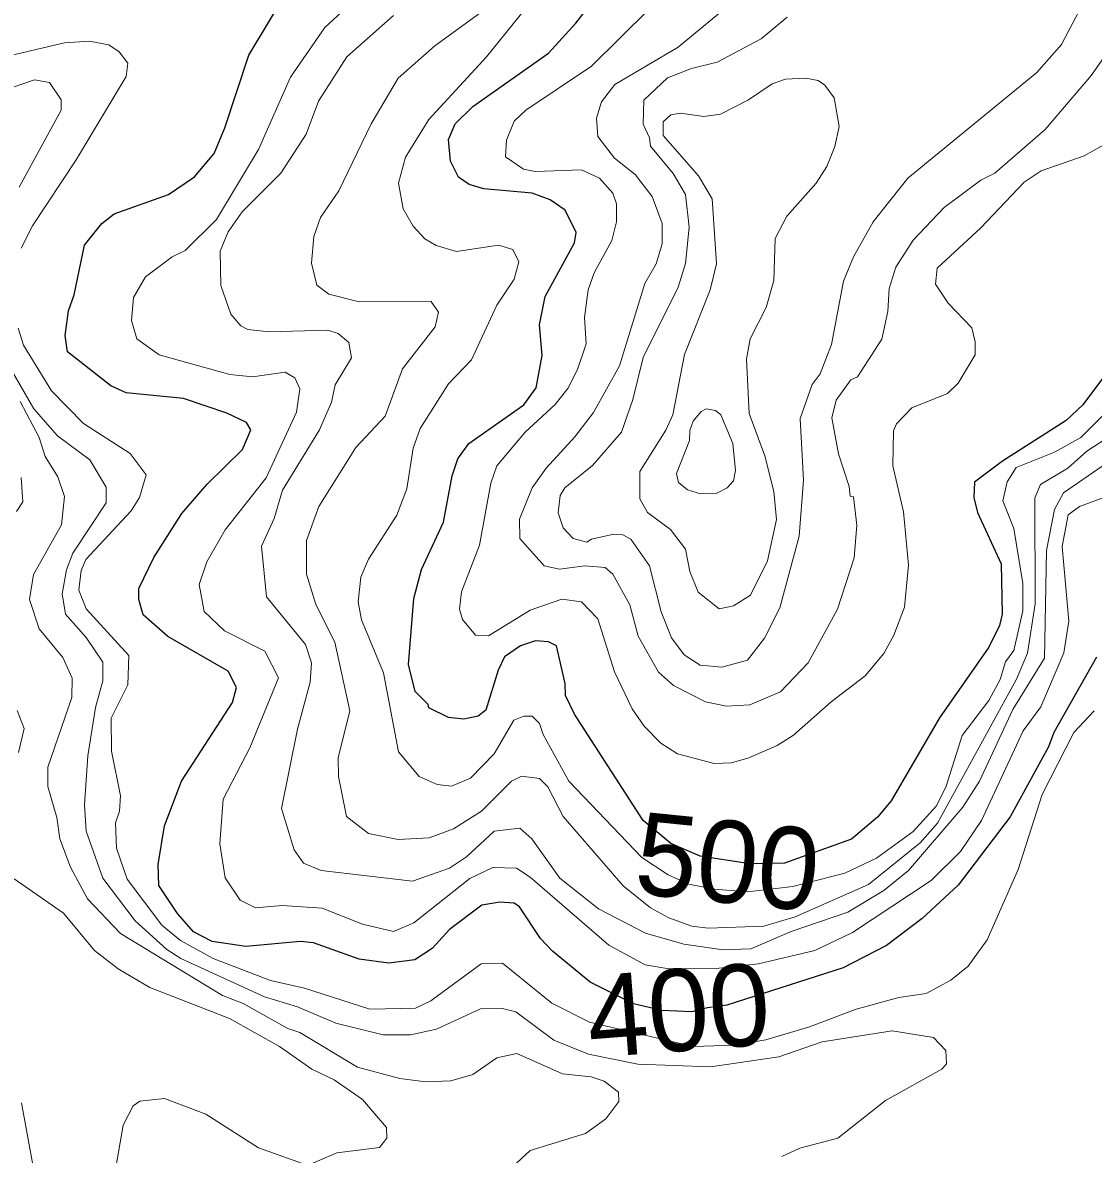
# Model space of a CAD drawing. Extents: x 673.3 to 698.5, y 6984.3 to 7012.3.
# Drawn here: x 682.263 to 683.307, y 7009.592 to 7010.695 of the extents above; entities that cross this region are included whole.
import ezdxf
from ezdxf.enums import TextEntityAlignment as Align

# ---------------------------------------------------------------- set-up
doc = ezdxf.new("R2010")
doc.units = 0
doc.header["$LTSCALE"] = 0.032
doc.layers.add('1', color=7, linetype='Continuous', lineweight=25)
doc.layers.add('2', color=7, linetype='Continuous', lineweight=13)
doc.layers.add('61', color=7, linetype='Continuous')

msp = doc.modelspace()

# ---------------------------------------------------------------- linework, layer by layer
at = {"layer": '1'}
for points in [[(682.4179, 7010.2166), (682.4426, 7010.2454), (682.4771, 7010.2792), (682.4851, 7010.2984), (682.4811, 7010.3054), (682.4618, 7010.3147), (682.4195, 7010.3289), (682.3638, 7010.3345), (682.3487, 7010.3413), (682.3063, 7010.3745), (682.3043, 7010.3904), (682.3074, 7010.4144), (682.313, 7010.4299), (682.3231, 7010.4783), (682.34, 7010.4995), (682.3521, 7010.5089), (682.4049, 7010.5277), (682.4302, 7010.545), (682.4494, 7010.5677), (682.46, 7010.5928), (682.4833, 7010.6638), (682.5235, 7010.731)], [(682.6519, 7010.1622), (682.6733, 7010.2084), (682.6817, 7010.2534), (682.6871, 7010.27), (682.6979, 7010.2849), (682.7516, 7010.3226), (682.7636, 7010.3393), (682.7693, 7010.3707), (682.767, 7010.4006), (682.7723, 7010.4285), (682.801, 7010.4807), (682.8026, 7010.4909), (682.7919, 7010.5126), (682.7774, 7010.5225), (682.7596, 7010.529), (682.7127, 7010.5335), (682.6984, 7010.5377), (682.6877, 7010.5448), (682.68, 7010.5604), (682.6782, 7010.5816), (682.6847, 7010.5966), (682.7019, 7010.6138), (682.7756, 7010.6657), (682.8024, 7010.6949), (682.8272, 7010.7273)], [(683.3209, 7010.355), (683.2968, 7010.3227), (683.2805, 7010.3074), (683.2184, 7010.2678), (683.1913, 7010.2472), (683.1905, 7010.2323), (683.1941, 7010.2176), (683.2171, 7010.1677), (683.2181, 7010.1187), (683.2156, 7010.1076), (683.2052, 7010.0863), (683.157, 7010.0176), (683.1099, 7009.9364), (683.0965, 7009.9205), (683.0713, 7009.8991), (683.0058, 7009.8758), (682.9721, 7009.875), (682.9237, 7009.8827), (682.895, 7009.8948), (682.868, 7009.9174), (682.801, 7010.0211), (682.7923, 7010.0393), (682.792, 7010.0509), (682.7834, 7010.0876), (682.7755, 7010.0917), (682.7628, 7010.0925), (682.7483, 7010.0876), (682.7328, 7010.077), (682.7265, 7010.0639), (682.7146, 7010.025), (682.707, 7010.0191), (682.6931, 7010.016), (682.6781, 7010.0177), (682.659, 7010.0271), (682.6584, 7010.0306), (682.6457, 7010.043), (682.6391, 7010.0694), (682.6443, 7010.1338), (682.6519, 7010.1622)], [(683.3102, 7010.0765), (683.2687, 7010.0032), (683.2634, 7009.9893), (683.2261, 7009.921), (683.1754, 7009.8544), (683.1403, 7009.8218), (683.1052, 7009.7955), (683.0632, 7009.7736), (682.9497, 7009.7374), (682.9307, 7009.7346), (682.9156, 7009.7309), (682.8863, 7009.7319), (682.8584, 7009.7384), (682.8164, 7009.7597), (682.7796, 7009.7898), (682.7679, 7009.8024), (682.7475, 7009.8333), (682.7421, 7009.8368), (682.7283, 7009.8376), (682.7107, 7009.8347), (682.6792, 7009.8111), (682.662, 7009.7924), (682.6453, 7009.7815), (682.6199, 7009.7782), (682.5909, 7009.7821), (682.5463, 7009.7981), (682.5336, 7009.7993), (682.4803, 7009.7945), (682.4475, 7009.7995), (682.4293, 7009.8087), (682.4136, 7009.8268), (682.3956, 7009.8541), (682.3949, 7009.8745), (682.4009, 7009.9121), (682.4175, 7009.9557), (682.4673, 7010.0325), (682.4712, 7010.0469), (682.4631, 7010.063), (682.4042, 7010.0967), (682.3801, 7010.1178), (682.3761, 7010.1329), (682.3761, 7010.1435), (682.3906, 7010.1739), (682.4179, 7010.2166)]]:
    msp.add_lwpolyline(points, dxfattribs=at)
at = {"layer": '2'}
for points in [[(683.256, 7010.0283), (683.2386, 7010.0048), (683.198, 7009.9173), (683.1776, 7009.887), (683.1488, 7009.8589), (683.0723, 7009.8082), (683.0354, 7009.7906), (682.9806, 7009.7775), (682.9393, 7009.7729), (682.8931, 7009.7728), (682.8699, 7009.7765), (682.8344, 7009.7958), (682.7579, 7009.862), (682.7444, 7009.8708), (682.7212, 7009.8715), (682.6988, 7009.8609), (682.6442, 7009.8174), (682.6245, 7009.8092), (682.5943, 7009.8162), (682.5549, 7009.8318), (682.5157, 7009.8344), (682.4899, 7009.8322), (682.475, 7009.8398), (682.4601, 7009.8615), (682.4551, 7009.8945), (682.4584, 7009.9381), (682.4842, 7009.9881), (682.5121, 7010.0564), (682.499, 7010.0825), (682.4597, 7010.1024), (682.4397, 7010.1213), (682.4347, 7010.1476), (682.4422, 7010.1697), (682.4601, 7010.2008), (682.5002, 7010.2514), (682.5298, 7010.3154), (682.533, 7010.3384), (682.5283, 7010.349), (682.5186, 7010.3546), (682.4869, 7010.3499), (682.4647, 7010.3524), (682.3958, 7010.3713), (682.3742, 7010.3871), (682.3687, 7010.405), (682.3707, 7010.4274), (682.3824, 7010.4474), (682.4086, 7010.4671), (682.4211, 7010.4731), (682.4517, 7010.5033), (682.4926, 7010.5717), (682.5239, 7010.6423), (682.5574, 7010.6906), (682.5861, 7010.7171)], [(682.7589, 7010.7163), (682.7151, 7010.6621), (682.6588, 7010.601), (682.6361, 7010.5643), (682.6293, 7010.5389), (682.6339, 7010.5138), (682.6435, 7010.4968), (682.6551, 7010.4845), (682.6659, 7010.4782), (682.686, 7010.4721), (682.727, 7010.4785), (682.7407, 7010.4743), (682.7466, 7010.4622), (682.742, 7010.4451), (682.7253, 7010.4199), (682.7004, 7010.3667), (682.678, 7010.3431), (682.6506, 7010.2997), (682.6437, 7010.2804), (682.6374, 7010.2408), (682.6277, 7010.215), (682.5999, 7010.1721), (682.5927, 7010.1547), (682.5901, 7010.1307), (682.5932, 7010.113), (682.6147, 7010.0613), (682.6293, 7009.9844), (682.6494, 7009.9604), (682.667, 7009.9524), (682.681, 7009.9509), (682.6996, 7009.9586), (682.7227, 7009.9825), (682.7418, 7010.0151), (682.7517, 7010.0192), (682.7596, 7010.0191), (682.7669, 7010.0119), (682.7703, 7010.0011), (682.7954, 7009.9557)], [(682.9564, 7010.7162), (682.9021, 7010.6716), (682.8403, 7010.6351), (682.8273, 7010.6181), (682.8223, 7010.6023), (682.8238, 7010.5845), (682.8401, 7010.5633), (682.8601, 7010.5473), (682.8769, 7010.5258), (682.8866, 7010.4997), (682.8866, 7010.4798), (682.8805, 7010.4602), (682.8695, 7010.4411), (682.8448, 7010.3607), (682.8194, 7010.3153), (682.8012, 7010.2914), (682.7732, 7010.2611), (682.7597, 7010.2417), (682.7473, 7010.2111), (682.7478, 7010.1923), (682.7715, 7010.1658), (682.7863, 7010.1626), (682.8111, 7010.1658), (682.831, 7010.1641), (682.8385, 7010.1576), (682.855, 7010.1278), (682.8631, 7010.0972), (682.883, 7010.0621), (682.8975, 7010.049), (682.9287, 7010.0331), (682.9492, 7010.029), (682.9719, 7010.03), (683.002, 7010.0427), (683.029, 7010.0711), (683.0576, 7010.1235)], [(682.6245, 7010.7024), (682.579, 7010.6622), (682.5512, 7010.6189), (682.5391, 7010.5866), (682.5144, 7010.5486), (682.4768, 7010.5109), (682.463, 7010.4913), (682.4552, 7010.4727), (682.4559, 7010.4391), (682.4659, 7010.411), (682.4754, 7010.3996), (682.4824, 7010.3963), (682.5032, 7010.3939), (682.5605, 7010.3955), (682.5706, 7010.3922), (682.5807, 7010.3836), (682.5835, 7010.3685), (682.5676, 7010.3423), (682.564, 7010.3252), (682.5521, 7010.2984), (682.5162, 7010.2394), (682.508, 7010.2117), (682.4958, 7010.185), (682.5006, 7010.1356), (682.5387, 7010.089), (682.5445, 7010.071), (682.543, 7010.0522), (682.5308, 7010.0065), (682.5153, 7009.9291), (682.5276, 7009.8887), (682.5367, 7009.8757), (682.554, 7009.8686), (682.6431, 7009.8583), (682.6791, 7009.8707), (682.6957, 7009.8818), (682.7225, 7009.9068), (682.7478, 7009.91), (682.7595, 7009.8993), (682.7866, 7009.861), (682.8245, 7009.8312), (682.8701, 7009.8076), (682.9077, 7009.7968), (682.9459, 7009.7912), (682.9729, 7009.7921)], [(683.3343, 7010.2992), (683.3007, 7010.2776), (683.2822, 7010.2609), (683.2557, 7010.245), (683.25, 7010.2319), (683.2503, 7010.1286), (683.2429, 7010.0805), (683.2322, 7010.0551), (683.155, 7009.9149), (683.1382, 7009.8956), (683.0878, 7009.8548), (683.0163, 7009.8235), (682.9856, 7009.8143), (682.9313, 7009.8124), (682.9156, 7009.8144), (682.8929, 7009.8223), (682.8752, 7009.8322), (682.8484, 7009.8537), (682.7898, 7009.9213), (682.7749, 7009.9502), (682.767, 7009.9583), (682.7492, 7009.9606), (682.7394, 7009.9557), (682.7102, 7009.9265), (682.6829, 7009.9092), (682.6592, 7009.9005), (682.6289, 7009.8987), (682.5999, 7009.9047), (682.5786, 7009.9213), (682.5707, 7009.9604), (682.5706, 7009.9783), (682.5819, 7010.0243), (682.5673, 7010.0911), (682.5487, 7010.1281), (682.5397, 7010.1577), (682.5397, 7010.1905), (682.5515, 7010.2237), (682.5876, 7010.2812), (682.6162, 7010.3117), (682.6332, 7010.3579), (682.6651, 7010.3988), (682.6684, 7010.4131), (682.6607, 7010.4239), (682.5909, 7010.4232), (682.5612, 7010.4306), (682.5497, 7010.4395), (682.5445, 7010.4608), (682.5466, 7010.4868), (682.5532, 7010.5055), (682.5711, 7010.5315), (682.6028, 7010.5967), (682.6291, 7010.6412), (682.6648, 7010.6727), (682.7121, 7010.7072)], [(683.3306, 7010.5838), (683.2982, 7010.5654), (683.2561, 7010.5509), (683.2397, 7010.54), (683.1975, 7010.4954), (683.1548, 7010.4559), (683.153, 7010.4403), (683.1655, 7010.422), (683.1886, 7010.3978), (683.192, 7010.3841), (683.192, 7010.3714), (683.1753, 7010.3438), (683.165, 7010.3336), (683.1301, 7010.3197), (683.1152, 7010.3042), (683.1121, 7010.2975), (683.1114, 7010.2633), (683.1219, 7010.2182), (683.1269, 7010.1663), (683.1228, 7010.1254), (683.1124, 7010.098), (683.1026, 7010.0803), (683.0847, 7010.0585), (683.0514, 7010.0332), (683.0145, 7010.0007), (682.9988, 7009.9906), (682.971, 7009.9784), (682.954, 7009.9737), (682.9372, 7009.9728), (682.9015, 7009.9825), (682.8853, 7009.9928), (682.8691, 7010.0092), (682.8572, 7010.0261), (682.8399, 7010.0622), (682.8238, 7010.114), (682.8077, 7010.1305), (682.7886, 7010.1333), (682.7577, 7010.1225), (682.7172, 7010.0975), (682.7045, 7010.0982), (682.6917, 7010.1134), (682.6888, 7010.1235), (682.6909, 7010.1404), (682.7083, 7010.1859), (682.7194, 7010.2462), (682.7253, 7010.2633), (682.7528, 7010.2959), (682.7822, 7010.3229), (682.7945, 7010.3385), (682.8039, 7010.3571), (682.8124, 7010.3822), (682.8109, 7010.4079), (682.8142, 7010.4348), (682.8201, 7010.4514), (682.8374, 7010.4829), (682.842, 7010.5013), (682.8419, 7010.5186), (682.8385, 7010.529), (682.8253, 7010.5438), (682.8078, 7010.5519), (682.7626, 7010.5502), (682.7511, 7010.5525), (682.7338, 7010.5647), (682.7348, 7010.5807), (682.7421, 7010.5992), (682.7535, 7010.6101), (682.8176, 7010.653), (682.8739, 7010.7085)], [(683.0086, 7010.7007), (682.9832, 7010.6796), (682.9401, 7010.6568), (682.915, 7010.6508), (682.8918, 7010.6416), (682.8686, 7010.6199), (682.8679, 7010.5964), (682.8743, 7010.5831), (682.8752, 7010.5749), (682.8974, 7010.5483), (682.9094, 7010.5279), (682.9127, 7010.496), (682.9094, 7010.4606), (682.9022, 7010.4374), (682.8681, 7010.3687), (682.8579, 7010.3278), (682.8467, 7010.2962), (682.8184, 7010.2637), (682.7915, 7010.2417), (682.7871, 7010.2343), (682.7849, 7010.2173), (682.7898, 7010.2026), (682.7998, 7010.1922), (682.813, 7010.1887), (682.8176, 7010.1918), (682.8395, 7010.1967), (682.848, 7010.1958), (682.8559, 7010.1916), (682.8743, 7010.1658), (682.8856, 7010.1208), (682.8957, 7010.0956), (682.9081, 7010.079), (682.9236, 7010.0689), (682.9448, 7010.0668), (682.9696, 7010.0738), (682.9864, 7010.095), (683.0012, 7010.1246), (683.02, 7010.1946), (683.0243, 7010.2493), (683.021, 7010.3094), (683.0327, 7010.3424), (683.0406, 7010.3528), (683.0517, 7010.3815), (683.0635, 7010.4433), (683.073, 7010.4669), (683.0925, 7010.5011), (683.1262, 7010.5437), (683.252, 7010.6468), (683.276, 7010.6742), (683.2935, 7010.7077)], [(683.0576, 7010.1235), (683.0738, 7010.1734), (683.0764, 7010.2053), (683.0731, 7010.2331), (683.0699, 7010.2337), (683.069, 7010.2431), (683.0585, 7010.2749), (683.052, 7010.3099), (683.0562, 7010.3273), (683.0706, 7010.3472), (683.0772, 7010.3499), (683.1009, 7010.3868), (683.1066, 7010.4137), (683.1081, 7010.436), (683.1145, 7010.4569), (683.1313, 7010.4833), (683.1617, 7010.515), (683.1975, 7010.5418), (683.2109, 7010.5487), (683.26, 7010.5913), (683.3054, 7010.6441), (683.3412, 7010.6954)], [(682.2613, 7010.4756), (682.2722, 7010.4973), (682.3149, 7010.5617), (682.3637, 7010.6428), (682.3653, 7010.656), (682.3569, 7010.667), (682.3466, 7010.6739), (682.3279, 7010.6772), (682.3035, 7010.6756), (682.1996, 7010.6512)], [(682.2304, 7010.6248), (682.2741, 7010.6398), (682.289, 7010.6371), (682.3002, 7010.6202), (682.3001, 7010.6102), (682.2593, 7010.535)], [(683.185, 7009.7754), (683.1682, 7009.7617), (683.1442, 7009.7487), (683.1174, 7009.7446), (683.0756, 7009.7333), (683.0301, 7009.716), (682.9878, 7009.7036), (682.9571, 7009.6984), (682.9166, 7009.6968), (682.8155, 7009.7208), (682.7788, 7009.7392), (682.7307, 7009.7781), (682.7098, 7009.7774), (682.6609, 7009.7415), (682.646, 7009.7343), (682.6013, 7009.7334), (682.5377, 7009.7538), (682.5045, 7009.7614), (682.4484, 7009.7827), (682.4168, 7009.8003), (682.3984, 7009.8153), (682.3646, 7009.8602), (682.3541, 7009.8903), (682.3532, 7009.9152), (682.3572, 7009.9264), (682.3581, 7009.9413), (682.3492, 7009.9848), (682.3491, 7010.0171), (682.3654, 7010.0497), (682.3662, 7010.0783), (682.3245, 7010.1237), (682.3174, 7010.1421), (682.3199, 7010.1611), (682.3244, 7010.1718), (682.3685, 7010.2193), (682.3767, 7010.2324), (682.3833, 7010.2544), (682.3675, 7010.2753), (682.3221, 7010.3046), (682.2908, 7010.3363), (682.2636, 7010.3808), (682.2582, 7010.3974)], [(682.2422, 7010.3733), (682.2735, 7010.3187), (682.2966, 7010.2924), (682.3281, 7010.269), (682.3442, 7010.2423), (682.3442, 7010.2272), (682.3117, 7010.178), (682.3053, 7010.1619), (682.3011, 7010.1384), (682.3045, 7010.1185), (682.3245, 7010.0959), (682.3409, 7010.0718), (682.3409, 7010.0535), (682.3337, 7010.0277), (682.3264, 7009.9804), (682.323, 7009.9327), (682.3247, 7009.9069), (682.3408, 7009.8611), (682.3723, 7009.8194), (682.4032, 7009.7916), (682.417, 7009.7829), (682.4987, 7009.7453), (682.5308, 7009.7355), (682.5681, 7009.7198), (682.6144, 7009.7082), (682.641, 7009.7082), (682.6664, 7009.7138), (682.7094, 7009.7337), (682.7308, 7009.7341), (682.7438, 7009.7306), (682.7808, 7009.7031), (682.8146, 7009.6894), (682.8629, 7009.6797), (682.9337, 7009.6771), (683.0002, 7009.6868), (683.0425, 7009.7015), (683.1109, 7009.7122), (683.1513, 7009.7056), (683.1632, 7009.693), (683.164, 7009.68), (683.1594, 7009.6747), (683.1044, 7009.6443), (683.0579, 7009.6077), (683.0209, 7009.5979), (683.0031, 7009.5897)], [(682.7355, 7009.5751), (682.7577, 7009.5955), (682.8117, 7009.6121), (682.8317, 7009.6263), (682.8442, 7009.6433), (682.8439, 7009.6523), (682.8299, 7009.6632), (682.8172, 7009.6673), (682.7892, 7009.6703), (682.7449, 7009.6902), (682.7252, 7009.686), (682.7017, 7009.6695), (682.6803, 7009.6634), (682.656, 7009.6626), (682.6307, 7009.6658), (682.5893, 7009.6768), (682.5331, 7009.7105), (682.5214, 7009.7144), (682.4778, 7009.739), (682.4577, 7009.7466), (682.3582, 7009.8073), (682.326, 7009.8409), (682.3095, 7009.8719), (682.2989, 7009.8994), (682.2961, 7009.9204), (682.2873, 7009.9505), (682.2874, 7009.9693), (682.3108, 7010.0372), (682.3109, 7010.0561), (682.3018, 7010.0762), (682.2788, 7010.1044), (682.2694, 7010.133), (682.2733, 7010.1573), (682.3007, 7010.2057), (682.3034, 7010.2332), (682.2969, 7010.2524), (682.2845, 7010.2723), (682.2789, 7010.2909), (682.2604, 7010.3261)], [(682.7954, 7009.9557), (682.8667, 7009.8813), (682.8924, 7009.8645), (682.9124, 7009.8551), (682.9376, 7009.8504), (682.9696, 7009.8478), (683.0141, 7009.8529), (683.0646, 7009.8661), (683.0956, 7009.8807), (683.1314, 7009.9065), (683.1542, 7009.9316), (683.1635, 7009.9509), (683.1792, 7010.0003), (683.2051, 7010.0343), (683.2163, 7010.0548), (683.2215, 7010.0721), (683.2295, 7010.083), (683.2384, 7010.1219), (683.2384, 7010.1485), (683.2294, 7010.2022), (683.2189, 7010.2291), (683.2231, 7010.2475), (683.2318, 7010.2617), (683.2691, 7010.2764), (683.2949, 7010.2909), (683.3379, 7010.3338)], [(682.9729, 7009.7921), (683.0123, 7009.8092), (683.0677, 7009.828), (683.1027, 7009.8492), (683.1269, 7009.8685), (683.1798, 7009.9304), (683.196, 7009.9558), (683.2286, 7010.0255), (683.2596, 7010.0757), (683.2613, 7010.1805), (683.2691, 7010.2206), (683.278, 7010.2369), (683.3166, 7010.2635)], [(682.2611, 7010.2519), (682.2628, 7010.228), (682.2568, 7010.2186)], [(683.3261, 7010.2357), (683.2936, 7010.2234), (683.2825, 7010.2154), (683.2767, 7010.1847), (683.2833, 7010.1116), (683.2782, 7010.0809), (683.256, 7010.0283)], [(682.2574, 7010.0246), (682.2643, 7010.0069), (682.2587, 7009.9837)], [(683.3078, 7010.0243), (683.2882, 7010.0032), (683.2571, 7009.9426), (683.2339, 7009.8697), (683.2034, 7009.801), (683.185, 7009.7754)], [(682.2545, 7009.8604), (682.3026, 7009.8271), (682.3326, 7009.7907), (682.3557, 7009.7728), (682.3866, 7009.7546), (682.4645, 7009.7244), (682.5131, 7009.6971), (682.5448, 7009.6747), (682.5667, 7009.6643), (682.5943, 7009.6452), (682.6176, 7009.6179), (682.6179, 7009.6076), (682.6108, 7009.5986), (682.5693, 7009.5932), (682.5456, 7009.5831)], [(682.2725, 7009.5814), (682.2614, 7009.642)], [(682.5357, 7009.5828), (682.4927, 7009.598), (682.4414, 7009.6309), (682.4012, 7009.6462), (682.3769, 7009.6437), (682.3705, 7009.6391), (682.3606, 7009.6203), (682.3458, 7009.5339)]]:
    msp.add_lwpolyline(points, dxfattribs=at)
for points in [[(683.0081, 7010.5067), (683.0366, 7010.5388), (683.047, 7010.5552), (683.0551, 7010.5747), (683.0592, 7010.5942), (683.0542, 7010.6222), (683.0452, 7010.6343), (683.0386, 7010.6389), (683.0267, 7010.6414), (683.0069, 7010.6404), (682.9939, 7010.6356), (682.9708, 7010.62), (682.9434, 7010.6063), (682.927, 7010.6039), (682.9045, 7010.6072), (682.895, 7010.6055), (682.8875, 7010.5988), (682.8876, 7010.5852), (682.9218, 7010.5459), (682.9353, 7010.5235), (682.9395, 7010.4601), (682.9334, 7010.435), (682.9083, 7010.3719), (682.8968, 7010.3131), (682.89, 7010.298), (682.8648, 7010.2576), (682.8647, 7010.2309), (682.8721, 7010.2177), (682.8945, 7010.201), (682.9094, 7010.1821), (682.9136, 7010.1603), (682.9217, 7010.1399), (682.9422, 7010.1236), (682.9562, 7010.1266), (682.9727, 7010.1372), (682.9892, 7010.1707), (682.998, 7010.2108), (682.9956, 7010.2381), (682.9868, 7010.273), (682.9713, 7010.3143), (682.9689, 7010.3671), (682.9723, 7010.387), (682.9879, 7010.4176), (682.9956, 7010.4438), (682.9966, 7010.4849)], [(682.9556, 7010.2849), (682.9437, 7010.3131), (682.9387, 7010.3171), (682.9295, 7010.3188), (682.9244, 7010.3162), (682.9169, 7010.3069), (682.9135, 7010.2977), (682.9133, 7010.2879), (682.9005, 7010.2557), (682.9023, 7010.247), (682.9111, 7010.2398), (682.9239, 7010.2359), (682.94, 7010.2366), (682.95, 7010.2417), (682.956, 7010.2487), (682.9582, 7010.2586)]]:
    msp.add_lwpolyline(points, close=True, dxfattribs=at)

# ---------------------------------------------------------------- texts
at = {"layer": '61'}
for s, rotation, p in [('500', 354.193, (682.9465, 7009.8374)), ('400', 4.399, (682.9053, 7009.6926))]:
    msp.add_text(s, height=0.08, rotation=rotation, dxfattribs=at).set_placement(p, align=Align.CENTER)

doc.saveas('drawing.dxf')
